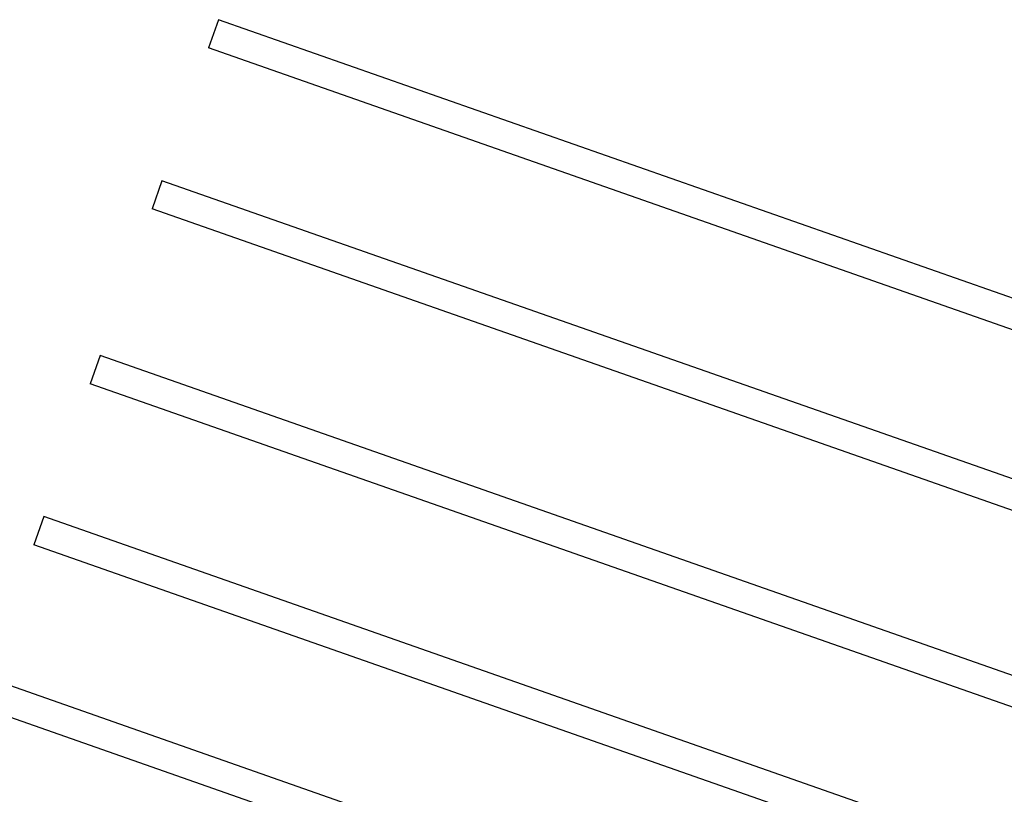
# Model space of a CAD drawing. Header units: inches. Extents: x 424 to 2043, y -237 to 445.
# Tile 349 of 656: x 825.12 to 828.53, y -135.9 to -133.21. Entities that reach past the tile are written whole.
import ezdxf

# ---------------------------------------------------------------- set-up
doc = ezdxf.new("R2010")
doc.units = ezdxf.units.IN
doc.header["$MEASUREMENT"] = 0
doc.layers.add('A-WALL', color=113, linetype='Continuous', lineweight=9)

# ---------------------------------------------------------------- blocks, each defined once
blk = doc.blocks.new('jjk')
at = {"lineweight": 25}
blk.add_line((1576.969, 734.084), (1576.853, 733.754), dxfattribs=at)
at = {"layer": 'A-WALL', "lineweight": 25}
for p, q in [((1593.396, 728.327), (1576.969, 734.084)), ((1593.281, 727.996), (1576.853, 733.754))]:
    blk.add_line(p, q, dxfattribs=at)

msp = doc.modelspace()

# ---------------------------------------------------------------- block references
at = {"lineweight": 25, "xscale": 0.2958641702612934, "yscale": 0.2958641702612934, "zscale": 0.2958641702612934}
for p in [(359.2361, -350.3992), (359.0404, -350.9576), (358.8258, -351.5636), (358.6302, -352.122), (358.4345, -352.6804)]:
    msp.add_blockref('jjk', p, dxfattribs=at)

doc.saveas('drawing.dxf')
